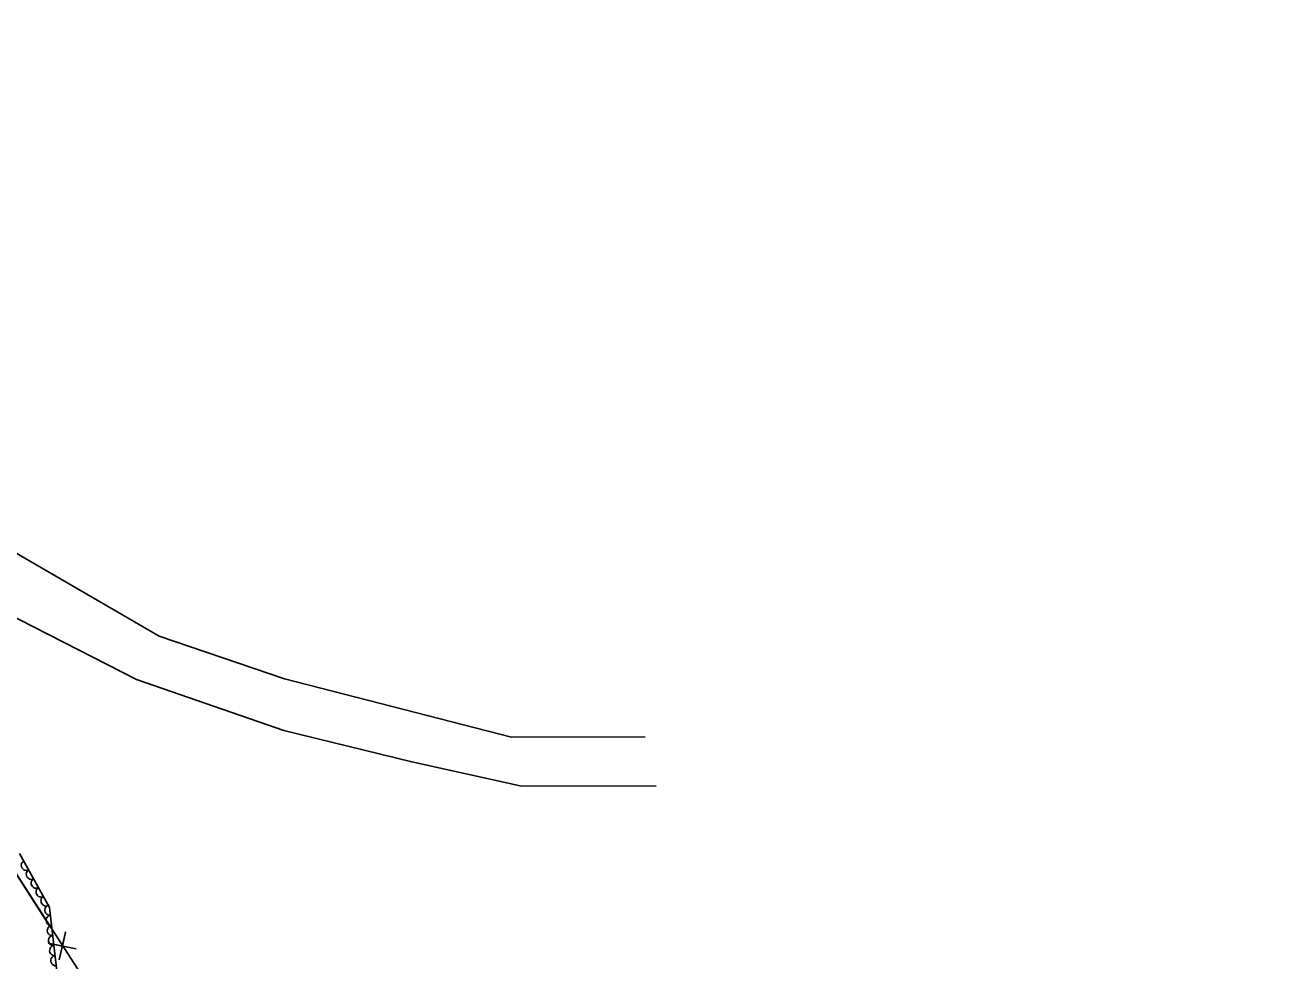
# Model space of a CAD drawing. Extents: x 1746719 to 1766531, y 631721 to 662391.
# Drawn here: x 1758675.1 to 1759169.9, y 643826.9 to 644195.5 of the extents above; entities that cross this region are included whole.
import ezdxf

# ---------------------------------------------------------------- set-up
doc = ezdxf.new("R2010")
doc.units = 0
for name, color, linetype in [('SURVEY - AERIAL SURVEY - Photo Control with Text', 7, 'Continuous'), ('SURVEY - CENTERLINE - Existing Roads Curve Text', 7, 'Continuous'), ('SURVEY - CONTROL - Points - Locators', 7, 'Continuous')]:
    doc.layers.add(name, color=color, linetype=linetype)

msp = doc.modelspace()

# ---------------------------------------------------------------- linework, layer by layer
at = {"layer": 'SURVEY - AERIAL SURVEY - Photo Control with Text'}
msp.add_lwpolyline([(1758687.58, 643822.92), (1758684.67, 643847.93), (1758672.93, 643869.18)], dxfattribs=at)
for centre, major_axis in [((1758675.51, 643864.5), (-0.97, 1.75)), ((1758677.45, 643861), (-0.97, 1.75)), ((1758679.38, 643857.5), (-0.97, 1.75)), ((1758681.31, 643854), (-0.97, 1.75)), ((1758683.25, 643850.5), (-0.97, 1.75)), ((1758684.79, 643846.87), (-0.23, 1.99)), ((1758685.25, 643842.9), (-0.23, 1.99)), ((1758685.72, 643838.92), (-0.23, 1.99)), ((1758686.18, 643834.95), (-0.23, 1.99)), ((1758686.64, 643830.98), (-0.23, 1.99)), ((1758687.1, 643827), (-0.23, 1.99))]:
    msp.add_ellipse(centre, major_axis=major_axis, ratio=0.940188, start_param=0, end_param=3.141593, dxfattribs=at)
at = {"layer": 'SURVEY - CENTERLINE - Existing Roads Curve Text'}
for points in [[(1758597.61, 643977.01), (1758617.39, 643945.88), (1758662.34, 643875.34), (1758704.61, 643809.95), (1758741.93, 643752.08), (1758778.03, 643696.12), (1758822.35, 643623.21), (1758848.54, 643583.5), (1758881.82, 643532.03), (1758922.45, 643468.73), (1758955.21, 643418.24), (1758991.22, 643365.93), (1759032.86, 643305.85), (1759060.34, 643262.49), (1759087.59, 643224.61), (1759129.75, 643170.02), (1759169.86, 643116.48), (1759166.15, 643104.96), (1759158.27, 643084.9), (1759146.54, 643057.47)], [(1758658.03, 643882.1), (1758662.34, 643875.34), (1758685.13, 643840.08)], [(1758695.24, 643831.62), (1758684.24, 643833.91), (1758689.77, 643832.72), (1758690.96, 643838.26), (1758688.53, 643827.28)]]:
    msp.add_lwpolyline(points, dxfattribs=at)
at = {"layer": 'SURVEY - CONTROL - Points - Locators'}
for points in [[(1758919.44, 643915.17), (1758866.67, 643915.1), (1758777.33, 643937.96), (1758727.93, 643954.84), (1758646.3, 644002.08), (1758639.03, 644007.88), (1758628.85, 644019.48), (1758605.93, 644053.21), (1758389.13, 644376.22)], [(1758622.87, 643993.21), (1758631.99, 643982.15), (1758718.99, 643937.69), (1758777.06, 643917.64), (1758827.43, 643905.27), (1758870.09, 643895.86), (1758923.75, 643895.79)]]:
    msp.add_lwpolyline(points, dxfattribs=at)

doc.saveas('drawing.dxf')
